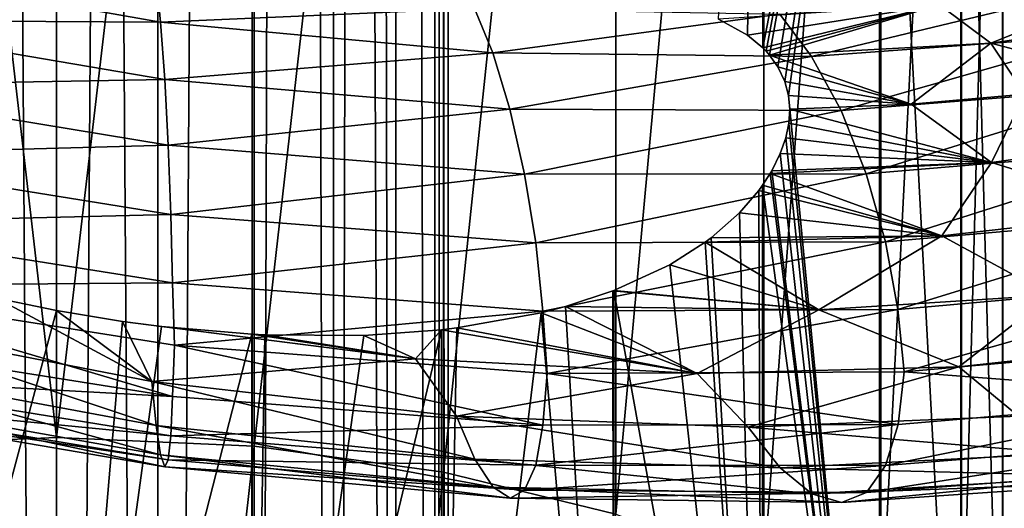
# Model space of a CAD drawing. Header units: metres. Extents: x -109 to 109, y -452 to 89.
# Tile 343 of 656: x -0.33 to 8.47, y -114.05 to -109.68. Entities that reach past the tile are written whole.
import ezdxf

# ---------------------------------------------------------------- set-up
doc = ezdxf.new("R2010")
doc.units = ezdxf.units.M
doc.layers.add('solid_K244270000C71_000_01', color=7, linetype='CONTINUOUS')
doc.layers.add('solid_k244270000c71_000_02', color=7, linetype='CONTINUOUS')

msp = doc.modelspace()

# ---------------------------------------------------------------- linework, layer by layer
at = {"layer": 'solid_K244270000C71_000_01'}
for points in [[(3.38175, -22.244411, 375.402008), (3.033048, -22.294632, 376.246521), (3.38074, -153.699997, 375.405762)], [(3.033048, -22.294632, 372.753296), (3.38175, -22.244411, 373.597809), (3.38074, -153.699997, 373.594025)], [(3.5, -22.22611, 374.499908), (3.5, -153.699997, 374.499908), (3.38074, -153.699997, 373.594025)], [(3.38175, -22.244411, 373.597809), (3.5, -22.22611, 374.499908), (3.38074, -153.699997, 373.594025)], [(3.38175, -22.244411, 375.402008), (3.38074, -153.699997, 375.405762), (3.5, -153.699997, 374.499908)], [(3.5, -22.22611, 374.499908), (3.38175, -22.244411, 375.402008), (3.5, -153.699997, 374.499908)], [(2.778136, -22.327826, 372.371063), (3.031089, -153.699997, 372.749908), (2.474874, -153.699997, 372.025024)], [(2.474925, -22.363464, 372.025085), (2.778136, -22.327826, 372.371063), (2.474874, -153.699997, 372.025024)], [(2.778137, -22.327826, 376.628754), (2.474925, -22.363464, 376.974731), (3.031089, -153.699997, 376.249908)], [(2.778136, -22.327826, 372.371063), (3.033048, -22.294632, 372.753296), (3.031089, -153.699997, 372.749908)], [(3.033048, -22.294632, 376.246521), (2.778137, -22.327826, 376.628754), (3.031089, -153.699997, 376.249908)], [(3.033048, -22.294632, 376.246521), (3.031089, -153.699997, 376.249908), (3.38074, -153.699997, 375.405762)], [(3.033048, -22.294632, 372.753296), (3.38074, -153.699997, 373.594025), (3.031089, -153.699997, 372.749908)], [(1.746732, -22.432095, 377.532867), (0.902252, -22.481905, 377.881622), (0.905867, -153.699997, 377.880646)], [(0.902252, -22.481905, 371.118195), (1.746732, -22.432095, 371.466919), (0.905867, -153.699997, 371.119171)], [(1.746732, -22.432095, 377.532867), (0.905867, -153.699997, 377.880646), (1.75, -153.699997, 377.531006)], [(1.746732, -22.432095, 371.466919), (1.75, -153.699997, 371.468811), (0.905867, -153.699997, 371.119171)], [(2.128956, -22.39905, 377.277954), (1.746732, -22.432095, 377.532867), (1.75, -153.699997, 377.531006)], [(1.746732, -22.432095, 371.466919), (2.128956, -22.39905, 371.721863), (1.75, -153.699997, 371.468811)], [(2.128956, -22.39905, 377.277954), (1.75, -153.699997, 377.531006), (2.474874, -153.699997, 376.974792)], [(2.128956, -22.39905, 371.721863), (2.474874, -153.699997, 372.025024), (1.75, -153.699997, 371.468811)], [(2.474925, -22.363464, 376.974731), (2.128956, -22.39905, 377.277954), (2.474874, -153.699997, 376.974792)], [(2.128956, -22.39905, 371.721863), (2.474925, -22.363464, 372.025085), (2.474874, -153.699997, 372.025024)], [(2.474925, -22.363464, 376.974731), (2.474874, -153.699997, 376.974792), (3.031089, -153.699997, 376.249908)], [(0.902252, -22.481905, 377.881622), (0, -22.5, 377.999908), (0.905867, -153.699997, 377.880646)], [(0, -22.5, 377.999908), (0, -153.699997, 377.999908), (0.905867, -153.699997, 377.880646)], [(0, -98.242531, 848.482605), (0, -113.41658, 856.172241), (1.767249, -98.33432, 848.321106)], [(0, -113.41658, 856.172241), (1.767249, -113.494987, 856.003845), (1.767249, -98.33432, 848.321106)], [(1.767249, -98.33432, 848.321106), (1.767249, -113.494987, 856.003845), (3.458888, -98.606026, 847.843079)], [(1.767249, -113.494987, 856.003845), (3.458888, -113.727089, 855.505371), (3.458888, -98.606026, 847.843079)], [(3.458888, -98.606026, 847.843079), (3.458888, -113.727089, 855.505371), (4.999055, -99.045746, 847.069458)], [(3.458888, -113.727089, 855.505371), (4.999055, -114.102715, 854.698669), (4.999055, -99.045746, 847.069458)], [(4.999055, -99.045746, 847.069458), (4.999055, -114.102715, 854.698669), (6.320303, -99.634239, 846.034058)], [(4.999055, -114.102715, 854.698669), (6.320303, -114.605423, 853.619019), (6.320303, -99.634239, 846.034058)], [(6.320303, -99.634239, 846.034058), (6.320303, -114.605423, 853.619019), (7.364774, -100.345718, 844.782288)], [(6.320303, -114.605423, 853.619019), (7.364774, -115.213196, 852.313721), (7.364774, -100.345718, 844.782288)], [(7.364774, -100.345718, 844.782288), (7.364774, -115.213196, 852.313721), (8.086726, -101.14904, 843.368896)], [(7.364774, -115.213196, 852.313721), (8.086726, -115.899422, 850.839966), (8.086726, -101.14904, 843.368896)], [(8.086726, -101.14904, 843.368896), (8.086726, -115.899422, 850.839966), (8.454546, -102.00901, 841.855896)], [(6.172998, -109.823807, 838.445007), (5.915753, -109.68026, 838.0755), (6.304805, -101.642479, 834.064819)], [(6.172998, -109.823807, 838.445007), (6.304805, -101.642479, 834.064819), (6.310421, -109.936722, 838.671997)], [(6.310421, -109.936722, 838.671997), (6.304805, -101.642479, 834.064819), (7.353192, -104.549805, 837.38562)], [(8.086726, -115.899422, 850.839966), (8.454546, -116.634041, 849.262207), (8.454546, -102.00901, 841.855896)], [(8.454546, -102.00901, 841.855896), (8.454546, -116.634041, 849.262207), (8.452125, -102.887985, 840.309448)], [(8.452125, -102.887985, 840.309448), (8.452125, -117.384888, 847.649658), (8.079568, -103.747459, 838.797241)], [(8.454546, -116.634041, 849.262207), (8.452125, -117.384888, 847.649658), (8.452125, -102.887985, 840.309448)], [(8.079568, -103.747459, 838.797241), (8.079568, -118.11908, 846.072876), (7.353192, -104.549805, 837.38562)], [(8.452125, -117.384888, 847.649658), (8.079568, -118.11908, 846.072876), (8.079568, -103.747459, 838.797241)], [(6.340262, -109.967255, 838.725464), (6.310421, -109.936722, 838.671997), (7.353192, -104.549805, 837.38562)], [(6.371924, -110.002945, 838.784363), (6.340262, -109.967255, 838.725464), (7.353192, -104.549805, 837.38562)], [(6.445637, -110.106033, 838.933594), (6.371924, -110.002945, 838.784363), (7.353192, -104.549805, 837.38562)], [(6.508088, -110.237686, 839.084961), (6.445637, -110.106033, 838.933594), (7.353192, -104.549805, 837.38562)], [(6.540528, -110.36203, 839.193359), (6.508088, -110.237686, 839.084961), (7.353192, -104.549805, 837.38562)], [(6.540528, -110.36203, 839.193359), (7.353192, -104.549805, 837.38562), (7.353192, -118.804474, 844.600891)], [(8.079568, -118.11908, 846.072876), (7.353192, -118.804474, 844.600891), (7.353192, -104.549805, 837.38562)], [(0.891284, -109.29805, 833.620178), (3.735492, -109.583336, 834.244446), (0.93046, -109.705795, 833.030701)], [(8.348454, -109.893562, 840.171997), (9.769692, -109.321571, 840.865356), (7.890319, -109.551949, 839.221863)], [(8.348454, -109.893562, 840.171997), (10.079245, -109.643745, 841.853455), (9.769692, -109.321571, 840.865356)], [(6.462657, -109.635384, 835.304077), (8.987867, -109.47226, 836.774841), (6.746722, -110.012505, 834.763245)], [(8.987867, -109.47226, 836.774841), (9.382927, -109.819695, 836.286255), (6.746722, -110.012505, 834.763245)], [(3.735492, -109.583336, 834.244446), (3.899685, -109.980827, 833.669678), (0.93046, -109.705795, 833.030701)], [(3.735492, -109.583336, 834.244446), (6.462657, -109.635384, 835.304077), (3.899685, -109.980827, 833.669678)], [(7.890319, -109.551949, 839.221863), (5.915753, -109.68026, 838.0755), (6.172998, -109.823807, 838.445007)], [(7.890319, -109.551949, 839.221863), (6.172998, -109.823807, 838.445007), (6.310421, -109.936722, 838.671997)], [(7.890319, -109.551949, 839.221863), (6.310421, -109.936722, 838.671997), (6.340262, -109.967255, 838.725464)], [(7.890319, -109.551949, 839.221863), (6.340262, -109.967255, 838.725464), (6.371924, -110.002945, 838.784363)], [(8.348454, -109.893562, 840.171997), (7.890319, -109.551949, 839.221863), (6.371924, -110.002945, 838.784363)], [(0.93046, -109.705795, 833.030701), (3.899685, -109.980827, 833.669678), (0.966813, -110.217552, 832.556824)], [(6.462657, -109.635384, 835.304077), (6.746722, -110.012505, 834.763245), (3.899685, -109.980827, 833.669678)], [(8.348454, -109.893562, 840.171997), (9.593391, -110.222641, 841.735046), (10.079245, -109.643745, 841.853455)], [(6.746722, -110.012505, 834.763245), (9.382927, -109.819695, 836.286255), (7.010316, -110.497368, 834.334351)], [(9.382927, -109.819695, 836.286255), (9.749517, -110.278358, 835.906006), (7.010316, -110.497368, 834.334351)], [(8.348454, -109.893562, 840.171997), (6.371924, -110.002945, 838.784363), (7.63659, -110.439407, 840.005554)], [(8.348454, -109.893562, 840.171997), (7.63659, -110.439407, 840.005554), (8.653592, -110.351044, 840.829041)], [(8.348454, -109.893562, 840.171997), (8.653592, -110.351044, 840.829041), (9.593391, -110.222641, 841.735046)], [(3.899685, -109.980827, 833.669678), (4.052046, -110.483627, 833.209167), (0.966813, -110.217552, 832.556824)], [(3.899685, -109.980827, 833.669678), (6.746722, -110.012505, 834.763245), (4.052046, -110.483627, 833.209167)], [(6.746722, -110.012505, 834.763245), (7.010316, -110.497368, 834.334351), (4.052046, -110.483627, 833.209167)], [(7.63659, -110.439407, 840.005554), (6.371924, -110.002945, 838.784363), (6.445637, -110.106033, 838.933594)], [(7.63659, -110.439407, 840.005554), (6.445637, -110.106033, 838.933594), (6.508088, -110.237686, 839.084961)], [(0.966813, -110.217552, 832.556824), (4.052046, -110.483627, 833.209167), (0.99774, -110.804321, 832.236023)], [(7.63659, -110.439407, 840.005554), (6.508088, -110.237686, 839.084961), (6.540528, -110.36203, 839.193359)], [(7.010316, -110.497368, 834.334351), (9.749517, -110.278358, 835.906006), (7.234567, -111.06308, 834.051636)], [(9.749517, -110.278358, 835.906006), (10.061392, -110.82341, 835.665039), (7.234567, -111.06308, 834.051636)], [(6.551162, -110.483902, 839.271057), (6.540528, -110.36203, 839.193359), (7.353192, -118.804474, 844.600891)], [(7.63659, -110.439407, 840.005554), (6.540528, -110.36203, 839.193359), (6.551162, -110.483902, 839.271057)], [(8.355582, -110.960014, 840.730957), (8.653592, -110.351044, 840.829041), (7.63659, -110.439407, 840.005554)], [(8.355582, -110.960014, 840.730957), (10.08551, -110.720413, 842.414795), (8.653592, -110.351044, 840.829041)], [(4.052046, -110.483627, 833.209167), (4.181665, -111.063431, 832.899597), (0.99774, -110.804321, 832.236023)], [(4.052046, -110.483627, 833.209167), (7.010316, -110.497368, 834.334351), (4.181665, -111.063431, 832.899597)], [(7.010316, -110.497368, 834.334351), (7.234567, -111.06308, 834.051636), (4.181665, -111.063431, 832.899597)], [(6.542744, -110.609642, 839.324707), (6.551162, -110.483902, 839.271057), (7.353192, -118.804474, 844.600891)], [(8.355582, -110.960014, 840.730957), (6.551162, -110.483902, 839.271057), (6.542744, -110.609642, 839.324707)], [(8.355582, -110.960014, 840.730957), (7.63659, -110.439407, 840.005554), (6.551162, -110.483902, 839.271057)], [(6.515584, -110.739807, 839.355286), (6.542744, -110.609642, 839.324707), (7.353192, -118.804474, 844.600891)], [(8.355582, -110.960014, 840.730957), (6.542744, -110.609642, 839.324707), (6.515584, -110.739807, 839.355286)], [(6.466842, -110.880348, 839.362915), (6.515584, -110.739807, 839.355286), (7.353192, -118.804474, 844.600891)], [(8.355582, -110.960014, 840.730957), (6.515584, -110.739807, 839.355286), (6.466842, -110.880348, 839.362915)], [(9.787248, -111.40377, 841.958435), (10.08551, -110.720413, 842.414795), (8.355582, -110.960014, 840.730957)], [(0.99774, -110.804321, 832.236023), (4.181665, -111.063431, 832.899597), (1.021584, -111.424683, 832.079346)], [(7.234567, -111.06308, 834.051636), (10.061392, -110.82341, 835.665039), (7.407458, -111.669258, 833.924133)], [(10.061392, -110.82341, 835.665039), (10.301839, -111.41552, 835.569946), (7.407458, -111.669258, 833.924133)], [(6.390525, -111.035255, 839.343445), (6.466842, -110.880348, 839.362915), (7.353192, -118.804474, 844.600891)], [(8.355582, -110.960014, 840.730957), (6.466842, -110.880348, 839.362915), (6.390525, -111.035255, 839.343445)], [(8.355582, -110.960014, 840.730957), (6.390525, -111.035255, 839.343445), (6.377069, -111.058434, 839.338196)], [(7.910552, -111.615204, 840.309814), (8.355582, -110.960014, 840.730957), (6.377069, -111.058434, 839.338196)], [(7.910552, -111.615204, 840.309814), (9.787248, -111.40377, 841.958435), (8.355582, -110.960014, 840.730957)], [(4.181665, -111.063431, 832.899597), (4.281599, -111.679161, 832.751282), (1.021584, -111.424683, 832.079346)], [(4.181665, -111.063431, 832.899597), (7.234567, -111.06308, 834.051636), (4.281599, -111.679161, 832.751282)], [(7.234567, -111.06308, 834.051636), (7.407458, -111.669258, 833.924133), (4.281599, -111.679161, 832.751282)], [(6.309073, -111.163742, 839.30658), (6.377069, -111.058434, 839.338196), (7.353192, -118.804474, 844.600891)], [(7.910552, -111.615204, 840.309814), (6.377069, -111.058434, 839.338196), (6.309073, -111.163742, 839.30658)], [(6.377069, -111.058434, 839.338196), (6.390525, -111.035255, 839.343445), (7.353192, -118.804474, 844.600891)], [(6.275827, -111.209572, 839.289001), (6.309073, -111.163742, 839.30658), (6.304805, -119.447212, 843.314636)], [(7.910552, -111.615204, 840.309814), (6.309073, -111.163742, 839.30658), (6.275827, -111.209572, 839.289001)], [(6.304805, -119.447212, 843.314636), (6.309073, -111.163742, 839.30658), (7.353192, -118.804474, 844.600891)], [(6.104131, -111.408775, 839.186157), (6.275827, -111.209572, 839.289001), (6.304805, -119.447212, 843.314636)], [(7.910552, -111.615204, 840.309814), (6.275827, -111.209572, 839.289001), (6.104131, -111.408775, 839.186157)], [(1.021584, -111.424683, 832.079346), (4.281599, -111.679161, 832.751282), (1.036926, -112.034729, 832.091431)], [(5.849464, -111.632904, 839.017883), (6.104131, -111.408775, 839.186157), (6.304805, -119.447212, 843.314636)], [(7.910552, -111.615204, 840.309814), (6.104131, -111.408775, 839.186157), (5.849464, -111.632904, 839.017883)], [(7.407458, -111.669258, 833.924133), (10.301839, -111.41552, 835.569946), (7.518703, -112.272736, 833.954651)], [(10.301839, -111.41552, 835.569946), (10.456552, -112.012253, 835.621765), (7.518703, -112.272736, 833.954651)], [(8.883378, -112.146545, 840.784973), (9.787248, -111.40377, 841.958435), (7.910552, -111.615204, 840.309814)], [(7.910552, -111.615204, 840.309814), (5.849464, -111.632904, 839.017883), (5.797181, -111.671875, 838.982605)], [(6.812959, -112.277618, 839.318604), (7.910552, -111.615204, 840.309814), (5.797181, -111.671875, 838.982605)], [(5.797181, -111.671875, 838.982605), (5.849464, -111.632904, 839.017883), (6.304805, -119.447212, 843.314636)], [(6.812959, -112.277618, 839.318604), (8.883378, -112.146545, 840.784973), (7.910552, -111.615204, 840.309814)], [(4.281599, -111.679161, 832.751282), (4.3459, -112.287155, 832.768433), (1.036926, -112.034729, 832.091431)], [(4.281599, -111.679161, 832.751282), (7.407458, -111.669258, 833.924133), (4.3459, -112.287155, 832.768433)], [(7.407458, -111.669258, 833.924133), (7.518703, -112.272736, 833.954651), (4.3459, -112.287155, 832.768433)], [(5.479412, -111.873634, 838.769287), (5.797181, -111.671875, 838.982605), (6.304805, -119.447212, 843.314636)], [(6.812959, -112.277618, 839.318604), (5.797181, -111.671875, 838.982605), (5.479412, -111.873634, 838.769287)], [(4.981218, -112.103752, 838.449707), (5.479412, -111.873634, 838.769287), (6.304805, -119.447212, 843.314636)], [(6.812959, -112.277618, 839.318604), (5.479412, -111.873634, 838.769287), (4.981218, -112.103752, 838.449707)], [(-2.306158, -112.062317, 832.120667), (1.053024, -112.59198, 832.278809), (1.037032, -113.050568, 832.631653)], [(1.036926, -112.034729, 832.091431), (4.3459, -112.287155, 832.768433), (1.053024, -112.59198, 832.278809)], [(7.518703, -112.272736, 833.954651), (10.456552, -112.012253, 835.621765), (7.575091, -112.829666, 834.154724)], [(10.456552, -112.012253, 835.621765), (10.530653, -112.568581, 835.835205), (7.575091, -112.829666, 834.154724)], [(4.548493, -112.246384, 838.193359), (4.971598, -112.107422, 838.443726), (4.980319, -119.627487, 842.091736)], [(6.812959, -112.277618, 839.318604), (4.971598, -112.107422, 838.443726), (4.548493, -112.246384, 838.193359)], [(4.971598, -112.107422, 838.443726), (4.981218, -112.103752, 838.449707), (4.980319, -119.627487, 842.091736)], [(6.812959, -112.277618, 839.318604), (4.981218, -112.103752, 838.449707), (4.971598, -112.107422, 838.443726)], [(4.980319, -119.627487, 842.091736), (4.981218, -112.103752, 838.449707), (6.304805, -119.447212, 843.314636)], [(6.812959, -112.277618, 839.318604), (8.061482, -112.78598, 839.673096), (8.883378, -112.146545, 840.784973)], [(8.883378, -112.146545, 840.784973), (8.061482, -112.78598, 839.673096), (10.144571, -112.556, 841.375366)], [(4.330454, -112.303116, 838.072388), (4.548493, -112.246384, 838.193359), (4.980319, -119.627487, 842.091736)], [(5.724195, -112.845398, 838.324646), (4.548493, -112.246384, 838.193359), (4.330454, -112.303116, 838.072388)], [(6.812959, -112.277618, 839.318604), (4.548493, -112.246384, 838.193359), (5.724195, -112.845398, 838.324646)], [(0, -119.29525, 840.163452), (0, -112.283447, 836.729431), (0.589143, -112.380615, 836.802429)], [(4.3459, -112.287155, 832.768433), (4.382916, -112.844406, 832.959839), (1.053024, -112.59198, 832.278809)], [(3.437735, -119.660278, 841.132324), (4.330454, -112.303116, 838.072388), (4.980319, -119.627487, 842.091736)], [(3.437735, -119.660278, 841.132324), (3.57787, -112.43895, 837.696899), (4.330454, -112.303116, 838.072388)], [(5.724195, -112.845398, 838.324646), (4.330454, -112.303116, 838.072388), (3.57787, -112.43895, 837.696899)], [(4.3459, -112.287155, 832.768433), (7.518703, -112.272736, 833.954651), (4.382916, -112.844406, 832.959839)], [(7.518703, -112.272736, 833.954651), (7.575091, -112.829666, 834.154724), (4.382916, -112.844406, 832.959839)], [(6.812959, -112.277618, 839.318604), (5.724195, -112.845398, 838.324646), (8.061482, -112.78598, 839.673096)], [(0, -119.29525, 840.163452), (0.589143, -112.380615, 836.802429), (0.939012, -112.425964, 836.861267)], [(0, -119.29525, 840.163452), (0.939012, -112.425964, 836.861267), (1.745195, -112.494675, 837.041687)], [(3.206903, -112.713921, 837.361633), (0.939012, -112.425964, 836.861267), (0.589143, -112.380615, 836.802429)], [(0.852504, -112.916458, 836.353333), (3.206903, -112.713921, 837.361633), (0.589143, -112.380615, 836.802429)], [(3.206903, -112.713921, 837.361633), (1.745195, -112.494675, 837.041687), (0.939012, -112.425964, 836.861267)], [(0, -119.29525, 840.163452), (1.745195, -112.494675, 837.041687), (1.744606, -119.552032, 840.481934)], [(1.744606, -119.552032, 840.481934), (3.439955, -112.45536, 837.635132), (3.437735, -119.660278, 841.132324)], [(1.744606, -119.552032, 840.481934), (2.746369, -112.505043, 837.355774), (3.439955, -112.45536, 837.635132)], [(1.744606, -119.552032, 840.481934), (1.745195, -112.494675, 837.041687), (1.860242, -112.500275, 837.072571)], [(1.744606, -119.552032, 840.481934), (1.860242, -112.500275, 837.072571), (2.746369, -112.505043, 837.355774)], [(3.206903, -112.713921, 837.361633), (1.860242, -112.500275, 837.072571), (1.745195, -112.494675, 837.041687)], [(3.206903, -112.713921, 837.361633), (2.746369, -112.505043, 837.355774), (1.860242, -112.500275, 837.072571)], [(3.206903, -112.713921, 837.361633), (3.439955, -112.45536, 837.635132), (2.746369, -112.505043, 837.355774)], [(5.724195, -112.845398, 838.324646), (3.439955, -112.45536, 837.635132), (3.206903, -112.713921, 837.361633)], [(3.437735, -119.660278, 841.132324), (3.439955, -112.45536, 837.635132), (3.57787, -112.43895, 837.696899)], [(5.724195, -112.845398, 838.324646), (3.57787, -112.43895, 837.696899), (3.439955, -112.45536, 837.635132)], [(1.053024, -112.59198, 832.278809), (4.346342, -113.307259, 833.307129), (1.037032, -113.050568, 832.631653)], [(1.053024, -112.59198, 832.278809), (4.382916, -112.844406, 832.959839), (4.346342, -113.307259, 833.307129)], [(7.575091, -112.829666, 834.154724), (10.530653, -112.568581, 835.835205), (10.457616, -113.050354, 836.162354)], [(8.596802, -113.225906, 839.401367), (10.144571, -112.556, 841.375366), (8.061482, -112.78598, 839.673096)], [(0.852504, -112.916458, 836.353333), (3.57296, -113.226898, 836.955566), (3.206903, -112.713921, 837.361633)], [(3.57296, -113.226898, 836.955566), (5.724195, -112.845398, 838.324646), (3.206903, -112.713921, 837.361633)], [(6.181464, -113.324478, 837.979431), (8.061482, -112.78598, 839.673096), (5.724195, -112.845398, 838.324646)], [(6.181464, -113.324478, 837.979431), (8.596802, -113.225906, 839.401367), (8.061482, -112.78598, 839.673096)], [(3.57296, -113.226898, 836.955566), (6.181464, -113.324478, 837.979431), (5.724195, -112.845398, 838.324646)], [(4.382916, -112.844406, 832.959839), (7.519469, -113.300323, 834.49353), (4.346342, -113.307259, 833.307129)], [(4.382916, -112.844406, 832.959839), (7.575091, -112.829666, 834.154724), (7.519469, -113.300323, 834.49353)], [(7.575091, -112.829666, 834.154724), (10.457616, -113.050354, 836.162354), (7.519469, -113.300323, 834.49353)], [(3.737152, -113.610535, 836.371399), (3.57296, -113.226898, 836.955566), (0.852504, -112.916458, 836.353333)], [(0.89168, -113.309998, 835.754211), (3.737152, -113.610535, 836.371399), (0.852504, -112.916458, 836.353333)], [(1.037032, -113.050568, 832.631653), (4.346342, -113.307259, 833.307129), (1.021782, -113.401215, 833.130676)], [(10.457616, -113.050354, 836.162354), (10.303832, -113.434837, 836.621643), (7.408892, -113.668388, 834.972534)], [(7.519469, -113.300323, 834.49353), (10.457616, -113.050354, 836.162354), (7.408892, -113.668388, 834.972534)], [(8.99186, -113.561562, 838.904602), (8.596802, -113.225906, 839.401367), (6.181464, -113.324478, 837.979431)], [(3.901285, -113.86174, 835.71936), (3.737152, -113.610535, 836.371399), (0.89168, -113.309998, 835.754211)], [(0.930842, -113.571602, 835.086975), (3.901285, -113.86174, 835.71936), (0.89168, -113.309998, 835.754211)], [(4.346342, -113.307259, 833.307129), (4.282427, -113.663918, 833.7995), (1.021782, -113.401215, 833.130676)], [(6.465528, -113.68856, 837.429749), (6.181464, -113.324478, 837.979431), (3.57296, -113.226898, 836.955566)], [(3.737152, -113.610535, 836.371399), (6.465528, -113.68856, 837.429749), (3.57296, -113.226898, 836.955566)], [(7.519469, -113.300323, 834.49353), (7.408892, -113.668388, 834.972534), (4.282427, -113.663918, 833.7995)], [(4.346342, -113.307259, 833.307129), (7.519469, -113.300323, 834.49353), (4.282427, -113.663918, 833.7995)], [(1.021782, -113.401215, 833.130676), (4.282427, -113.663918, 833.7995), (0.998016, -113.617538, 833.732544)], [(6.465528, -113.68856, 837.429749), (8.99186, -113.561562, 838.904602), (6.181464, -113.324478, 837.979431)], [(0, -113.41658, 856.172241), (0, -129.166992, 862.599304), (1.767249, -113.494987, 856.003845)], [(10.303832, -113.434837, 836.621643), (10.064171, -113.696289, 837.161316), (7.236565, -113.907852, 835.543701)], [(7.408892, -113.668388, 834.972534), (10.303832, -113.434837, 836.621643), (7.236565, -113.907852, 835.543701)], [(0, -129.166992, 862.599304), (1.767249, -129.231491, 862.42511), (1.767249, -113.494987, 856.003845)], [(4.053468, -113.959007, 835.044739), (3.901285, -113.86174, 835.71936), (0.930842, -113.571602, 835.086975)], [(0.967152, -113.67907, 834.398132), (4.053468, -113.959007, 835.044739), (0.930842, -113.571602, 835.086975)], [(1.767249, -113.494987, 856.003845), (1.767249, -129.231491, 862.42511), (3.458888, -113.727089, 855.505371)], [(9.386777, -113.762756, 838.339905), (8.99186, -113.561562, 838.904602), (6.465528, -113.68856, 837.429749)], [(0.998016, -113.617538, 833.732544), (4.18282, -113.888161, 834.391541), (0.967152, -113.67907, 834.398132)], [(4.282427, -113.663918, 833.7995), (4.18282, -113.888161, 834.391541), (0.998016, -113.617538, 833.732544)], [(6.74949, -113.919373, 836.812195), (6.465528, -113.68856, 837.429749), (3.737152, -113.610535, 836.371399)], [(3.901285, -113.86174, 835.71936), (6.74949, -113.919373, 836.812195), (3.737152, -113.610535, 836.371399)], [(4.282427, -113.663918, 833.7995), (7.408892, -113.668388, 834.972534), (4.18282, -113.888161, 834.391541)], [(4.18282, -113.888161, 834.391541), (4.053468, -113.959007, 835.044739), (0.967152, -113.67907, 834.398132)], [(1.767249, -129.231491, 862.42511), (3.458888, -129.42247, 861.909485), (3.458888, -113.727089, 855.505371)], [(3.458888, -113.727089, 855.505371), (3.458888, -129.42247, 861.909485), (4.999055, -114.102715, 854.698669)], [(7.408892, -113.668388, 834.972534), (7.236565, -113.907852, 835.543701), (4.18282, -113.888161, 834.391541)], [(6.74949, -113.919373, 836.812195), (9.386777, -113.762756, 838.339905), (6.465528, -113.68856, 837.429749)], [(10.064171, -113.696289, 837.161316), (9.752939, -113.811333, 837.746155), (7.012776, -113.996765, 836.169678)], [(7.236565, -113.907852, 835.543701), (10.064171, -113.696289, 837.161316), (7.012776, -113.996765, 836.169678)], [(9.752939, -113.811333, 837.746155), (9.386777, -113.762756, 838.339905), (6.74949, -113.919373, 836.812195)], [(7.012776, -113.996765, 836.169678), (9.752939, -113.811333, 837.746155), (6.74949, -113.919373, 836.812195)], [(7.012776, -113.996765, 836.169678), (6.74949, -113.919373, 836.812195), (3.901285, -113.86174, 835.71936)], [(4.053468, -113.959007, 835.044739), (7.012776, -113.996765, 836.169678), (3.901285, -113.86174, 835.71936)], [(4.18282, -113.888161, 834.391541), (7.236565, -113.907852, 835.543701), (4.053468, -113.959007, 835.044739)], [(7.236565, -113.907852, 835.543701), (7.012776, -113.996765, 836.169678), (4.053468, -113.959007, 835.044739)]]:
    msp.add_3dface(points, dxfattribs=at)
at = {"layer": 'solid_k244270000c71_000_02'}
for points in [[(-0.902252, -22.481905, 371.118195), (0, -22.5, 370.999908), (-0.905867, -153.699997, 371.119171)], [(-0.902251, -22.481905, 377.881622), (-0.905867, -153.699997, 377.880646), (0, -153.699997, 377.999908)], [(0, -22.5, 370.999908), (0, -153.699997, 370.999908), (-0.905867, -153.699997, 371.119171)], [(0, -22.5, 377.999908), (-0.902251, -22.481905, 377.881622), (0, -153.699997, 377.999908)], [(0.902252, -22.481905, 371.118195), (0.905867, -153.699997, 371.119171), (0, -153.699997, 370.999908)], [(0.902252, -22.481905, 371.118195), (0, -153.699997, 370.999908), (0, -22.5, 370.999908)], [(-1.744606, -98.33197, 848.325256), (0, -113.41658, 856.172241), (0, -98.242531, 848.482605)], [(-1.744606, -98.33197, 848.325256), (-1.744606, -113.492981, 856.008179), (0, -113.41658, 856.172241)], [(-2.067841, -109.177719, 832.854309), (0.93046, -109.705795, 833.030701), (-2.148631, -109.689102, 832.385498)], [(0.891284, -109.29805, 833.620178), (0.93046, -109.705795, 833.030701), (-2.067841, -109.177719, 832.854309)], [(-2.148631, -109.689102, 832.385498), (0.966813, -110.217552, 832.556824), (-2.217363, -110.275398, 832.069519)], [(0.93046, -109.705795, 833.030701), (0.966813, -110.217552, 832.556824), (-2.148631, -109.689102, 832.385498)], [(0.966813, -110.217552, 832.556824), (0.99774, -110.804321, 832.236023), (-2.217363, -110.275398, 832.069519)], [(-2.217363, -110.275398, 832.069519), (0.99774, -110.804321, 832.236023), (-2.270354, -110.895233, 831.917053)], [(0.99774, -110.804321, 832.236023), (1.021584, -111.424683, 832.079346), (-2.270354, -110.895233, 831.917053)], [(-2.270354, -110.895233, 831.917053), (1.021584, -111.424683, 832.079346), (-2.30445, -111.504745, 831.932556)], [(1.021584, -111.424683, 832.079346), (1.036926, -112.034729, 832.091431), (-2.30445, -111.504745, 831.932556)], [(-2.30445, -111.504745, 831.932556), (1.036926, -112.034729, 832.091431), (-2.306158, -112.062317, 832.120667)], [(1.036926, -112.034729, 832.091431), (1.053024, -112.59198, 832.278809), (-2.306158, -112.062317, 832.120667)], [(-2.306158, -112.062317, 832.120667), (1.037032, -113.050568, 832.631653), (-2.304685, -112.519585, 832.476196)], [(-1.894592, -112.384453, 836.180237), (0.852504, -112.916458, 836.353333), (-0.53486, -112.172432, 836.691101)], [(-0.53486, -112.172432, 836.691101), (0, -112.283447, 836.729431), (-1.767249, -118.876534, 840.173279)], [(0.852504, -112.916458, 836.353333), (0, -112.283447, 836.729431), (-0.53486, -112.172432, 836.691101)], [(-1.767249, -118.876534, 840.173279), (0, -112.283447, 836.729431), (0, -119.29525, 840.163452)], [(0.852504, -112.916458, 836.353333), (0.589143, -112.380615, 836.802429), (0, -112.283447, 836.729431)], [(-1.981656, -112.777855, 835.58606), (0.89168, -113.309998, 835.754211), (-1.894592, -112.384453, 836.180237)], [(0.89168, -113.309998, 835.754211), (0.852504, -112.916458, 836.353333), (-1.894592, -112.384453, 836.180237)], [(-2.304685, -112.519585, 832.476196), (1.037032, -113.050568, 832.631653), (-2.270793, -112.869812, 832.974915)], [(-2.06869, -113.039459, 834.92334), (0.930842, -113.571602, 835.086975), (-1.981656, -112.777855, 835.58606)], [(0.930842, -113.571602, 835.086975), (0.89168, -113.309998, 835.754211), (-1.981656, -112.777855, 835.58606)], [(-2.270793, -112.869812, 832.974915), (1.021782, -113.401215, 833.130676), (-2.217976, -113.085777, 833.575317)], [(1.037032, -113.050568, 832.631653), (1.021782, -113.401215, 833.130676), (-2.270793, -112.869812, 832.974915)], [(-2.149386, -113.147057, 834.23822), (0.967152, -113.67907, 834.398132), (-2.06869, -113.039459, 834.92334)], [(0.967152, -113.67907, 834.398132), (0.930842, -113.571602, 835.086975), (-2.06869, -113.039459, 834.92334)], [(-2.217976, -113.085777, 833.575317), (0.998016, -113.617538, 833.732544), (-2.149386, -113.147057, 834.23822)], [(1.021782, -113.401215, 833.130676), (0.998016, -113.617538, 833.732544), (-2.217976, -113.085777, 833.575317)], [(0.998016, -113.617538, 833.732544), (0.967152, -113.67907, 834.398132), (-2.149386, -113.147057, 834.23822)], [(-1.744606, -113.492981, 856.008179), (0, -129.166992, 862.599304), (0, -113.41658, 856.172241)], [(-1.744606, -113.492981, 856.008179), (-1.744606, -129.229858, 862.429626), (0, -129.166992, 862.599304)]]:
    msp.add_3dface(points, dxfattribs=at)

doc.saveas('drawing.dxf')
